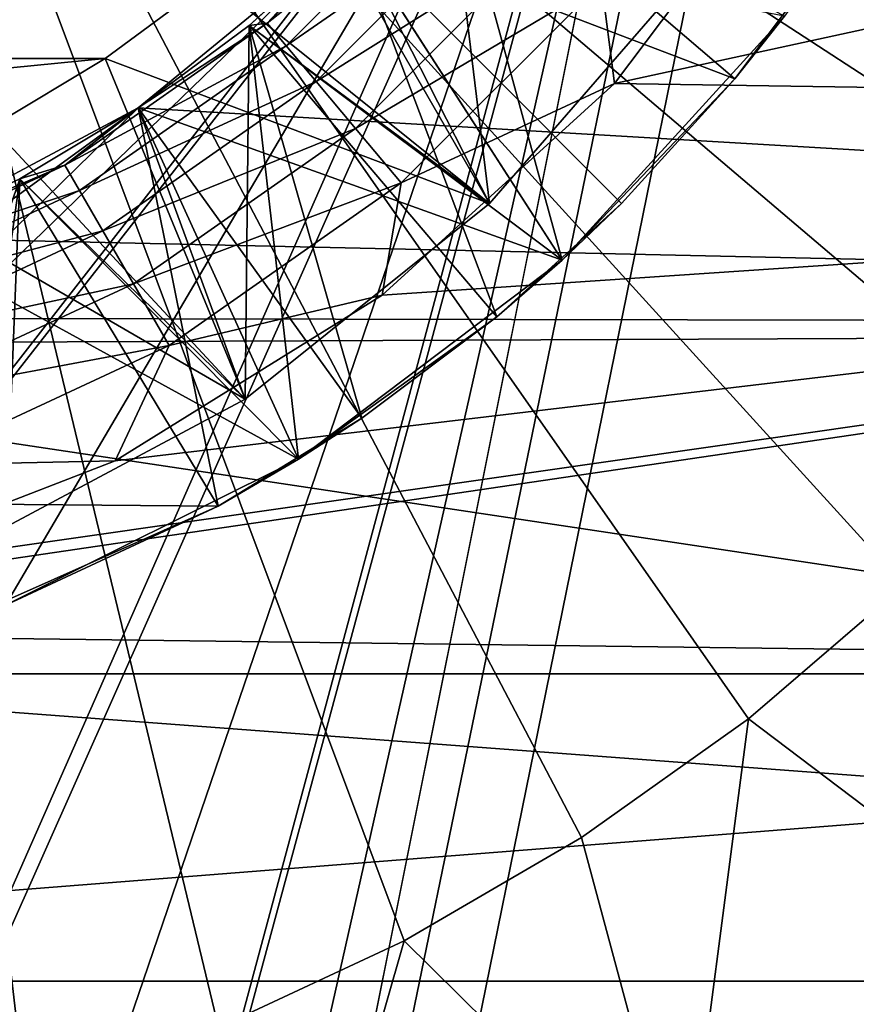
# Model space of a CAD drawing. Header units: inches. Extents: x -9.1 to 9.1, y 0 to 18.8.
# Tile 452 of 565: x 8.6602 to 8.7046, y 9.6163 to 9.6686. Entities that reach past the tile are written whole.
import ezdxf

# ---------------------------------------------------------------- set-up
doc = ezdxf.new("R2010")
doc.units = ezdxf.units.IN
doc.header["$LTSCALE"] = 65.185185
doc.header["$MEASUREMENT"] = 0
for name, color, linetype in [('209', 7, 'CONTINUOUS'), ('26', 7, 'CONTINUOUS'), ('373', 7, 'CONTINUOUS'), ('374', 7, 'CONTINUOUS'), ('375', 7, 'CONTINUOUS'), ('376', 7, 'CONTINUOUS'), ('377', 7, 'CONTINUOUS'), ('380', 7, 'CONTINUOUS'), ('383', 7, 'CONTINUOUS'), ('384', 7, 'CONTINUOUS'), ('385', 7, 'CONTINUOUS'), ('388', 7, 'CONTINUOUS'), ('391', 7, 'CONTINUOUS'), ('392', 7, 'CONTINUOUS'), ('394', 7, 'CONTINUOUS'), ('396', 7, 'CONTINUOUS'), ('399', 7, 'CONTINUOUS'), ('403', 7, 'CONTINUOUS'), ('414', 7, 'CONTINUOUS'), ('438', 7, 'CONTINUOUS'), ('968', 7, 'CONTINUOUS'), ('969', 7, 'CONTINUOUS'), ('970', 7, 'CONTINUOUS'), ('971', 7, 'CONTINUOUS'), ('972', 7, 'CONTINUOUS'), ('973', 7, 'CONTINUOUS'), ('974', 7, 'CONTINUOUS'), ('975', 7, 'CONTINUOUS')]:
    doc.layers.add(name, color=color, linetype=linetype)

msp = doc.modelspace()

# ---------------------------------------------------------------- linework, layer by layer
at = {"layer": '209', "color": 252, "linetype": 'Continuous', "true_color": 0x969696}
for points in [[(8.872208, 9.68874, 6.407), (8.863893, 9.652312, 6.407), (8.687113, 9.684497, 6.407), (8.872208, 9.68874, 6.407)], [(8.687113, 9.684497, 6.407), (8.863893, 9.652312, 6.407), (8.677823, 9.673177, 6.407), (8.687113, 9.684497, 6.407)], [(8.677823, 9.673177, 6.407), (8.863893, 9.652312, 6.407), (8.666503, 9.663887, 6.407), (8.677823, 9.673177, 6.407)], [(8.666503, 9.663887, 6.407), (8.863893, 9.652312, 6.407), (8.653587, 9.656984, 6.407), (8.666503, 9.663887, 6.407)], [(8.653587, 9.656984, 6.407), (8.863893, 9.652312, 6.407), (8.639574, 9.652733, 6.407), (8.653587, 9.656984, 6.407)], [(8.863893, 9.652312, 6.407), (8.625, 9.651297, 6.407), (8.639574, 9.652733, 6.407), (8.863893, 9.652312, 6.407)], [(8.399757, 9.617532, 6.407), (8.386107, 9.652312, 6.407), (8.850243, 9.617532, 6.407), (8.399757, 9.617532, 6.407)], [(8.850243, 9.617532, 6.407), (8.386107, 9.652312, 6.407), (8.625, 9.651297, 6.407), (8.850243, 9.617532, 6.407)], [(8.863893, 9.652312, 6.407), (8.850243, 9.617532, 6.407), (8.625, 9.651297, 6.407), (8.863893, 9.652312, 6.407)], [(8.418439, 9.585172, 6.407), (8.399757, 9.617532, 6.407), (8.831561, 9.585172, 6.407), (8.418439, 9.585172, 6.407)], [(8.831561, 9.585172, 6.407), (8.399757, 9.617532, 6.407), (8.850243, 9.617532, 6.407), (8.831561, 9.585172, 6.407)]]:
    msp.add_3dface(points, dxfattribs=at)
at = {"layer": '26', "color": 253, "linetype": 'Continuous', "true_color": 0xaab4c3}
for points in [[(8.610372, 9.250196, 6.625), (8.932, 10.832638, 6.625), (8.613068, 9.286, 6.625), (8.610372, 9.250196, 6.625)], [(8.932, 10.832638, 6.625), (8.610372, 9.250196, 6.625), (8.625, 8.920703, 6.625), (8.932, 10.832638, 6.625)], [(8.613068, 9.286, 6.625), (8.932, 10.832638, 6.625), (8.698267, 9.711426, 6.625), (8.613068, 9.286, 6.625)], [(8.639574, 8.919267, 6.625), (8.932, 10.832638, 6.625), (8.625, 8.920703, 6.625), (8.639574, 8.919267, 6.625)], [(8.653587, 8.915016, 6.625), (8.932, 10.832638, 6.625), (8.639574, 8.919267, 6.625), (8.653587, 8.915016, 6.625)], [(8.666503, 8.908113, 6.625), (8.932, 10.832638, 6.625), (8.653587, 8.915016, 6.625), (8.666503, 8.908113, 6.625)], [(8.67192, 8.305855, 6.625), (8.932, 10.832638, 6.625), (8.653742, 8.369438, 6.625), (8.67192, 8.305855, 6.625)], [(8.653742, 8.369438, 6.625), (8.932, 10.832638, 6.625), (8.698267, 8.831426, 6.625), (8.653742, 8.369438, 6.625)], [(8.677823, 8.898823, 6.625), (8.932, 10.832638, 6.625), (8.666503, 8.908113, 6.625), (8.677823, 8.898823, 6.625)], [(8.776951, 7.837035, 6.625), (8.932, 10.832638, 6.625), (8.67192, 8.305855, 6.625), (8.776951, 7.837035, 6.625)], [(8.687113, 8.887503, 6.625), (8.932, 10.832638, 6.625), (8.677823, 8.898823, 6.625), (8.687113, 8.887503, 6.625)], [(8.694016, 8.874587, 6.625), (8.932, 10.832638, 6.625), (8.687113, 8.887503, 6.625), (8.694016, 8.874587, 6.625)], [(8.698267, 8.860574, 6.625), (8.932, 10.832638, 6.625), (8.694016, 8.874587, 6.625), (8.698267, 8.860574, 6.625)], [(8.698267, 8.831426, 6.625), (8.932, 10.832638, 6.625), (8.699703, 8.846, 6.625), (8.698267, 8.831426, 6.625)], [(8.699703, 8.846, 6.625), (8.932, 10.832638, 6.625), (8.698267, 8.860574, 6.625), (8.699703, 8.846, 6.625)], [(8.602342, 9.356802, 6.625), (8.610372, 9.321804, 6.625), (8.698267, 9.711426, 6.625), (8.602342, 9.356802, 6.625)], [(8.694016, 9.697413, 6.625), (8.602342, 9.356802, 6.625), (8.698267, 9.711426, 6.625), (8.694016, 9.697413, 6.625)], [(8.610372, 9.321804, 6.625), (8.613068, 9.286, 6.625), (8.698267, 9.711426, 6.625), (8.610372, 9.321804, 6.625)], [(8.571128, 9.421249, 6.625), (8.589162, 9.390201, 6.625), (8.694016, 9.697413, 6.625), (8.571128, 9.421249, 6.625)], [(8.687113, 9.684497, 6.625), (8.571128, 9.421249, 6.625), (8.694016, 9.697413, 6.625), (8.687113, 9.684497, 6.625)], [(8.589162, 9.390201, 6.625), (8.602342, 9.356802, 6.625), (8.694016, 9.697413, 6.625), (8.589162, 9.390201, 6.625)], [(8.522226, 9.473561, 6.625), (8.548647, 9.449246, 6.625), (8.687113, 9.684497, 6.625), (8.522226, 9.473561, 6.625)], [(8.677823, 9.673177, 6.625), (8.522226, 9.473561, 6.625), (8.687113, 9.684497, 6.625), (8.677823, 9.673177, 6.625)], [(8.548647, 9.449246, 6.625), (8.571128, 9.421249, 6.625), (8.687113, 9.684497, 6.625), (8.548647, 9.449246, 6.625)], [(8.492461, 9.493643, 6.625), (8.522226, 9.473561, 6.625), (8.677823, 9.673177, 6.625), (8.492461, 9.493643, 6.625)], [(8.666503, 9.663887, 6.625), (8.492461, 9.493643, 6.625), (8.677823, 9.673177, 6.625), (8.666503, 9.663887, 6.625)], [(8.461186, 9.514526, 6.625), (8.492461, 9.493643, 6.625), (8.666503, 9.663887, 6.625), (8.461186, 9.514526, 6.625)], [(8.653587, 9.656984, 6.625), (8.461186, 9.514526, 6.625), (8.666503, 9.663887, 6.625), (8.653587, 9.656984, 6.625)]]:
    msp.add_3dface(points, dxfattribs=at)
at = {"layer": '373', "color": 252, "linetype": 'Continuous', "true_color": 0x969696}
for points in [[(8.672393, 9.668256, 7.037294), (8.677825, 9.67318, 7.037796), (8.672395, 9.668258, 7.041204), (8.672393, 9.668256, 7.037294)], [(8.672395, 9.668258, 7.041204), (8.677825, 9.67318, 7.037796), (8.677828, 9.673183, 7.041703), (8.672395, 9.668258, 7.041204)], [(8.666504, 9.663888, 7.036787), (8.672393, 9.668256, 7.037294), (8.666508, 9.663891, 7.040696), (8.666504, 9.663888, 7.036787)], [(8.666508, 9.663891, 7.040696), (8.672393, 9.668256, 7.037294), (8.672395, 9.668258, 7.041204), (8.666508, 9.663891, 7.040696)], [(8.660215, 9.660119, 7.036277), (8.666504, 9.663888, 7.036787), (8.660218, 9.66012, 7.040185), (8.660215, 9.660119, 7.036277)], [(8.660218, 9.66012, 7.040185), (8.666504, 9.663888, 7.036787), (8.666508, 9.663891, 7.040696), (8.660218, 9.66012, 7.040185)], [(8.653587, 9.656984, 7.035767), (8.660215, 9.660119, 7.036277), (8.65359, 9.656985, 7.039677), (8.653587, 9.656984, 7.035767)], [(8.65359, 9.656985, 7.039677), (8.660215, 9.660119, 7.036277), (8.660218, 9.66012, 7.040185), (8.65359, 9.656985, 7.039677)]]:
    msp.add_3dface(points, dxfattribs=at)
at = {"layer": '374', "color": 252, "linetype": 'Continuous', "true_color": 0x969696}
for points in [[(8.689004, 9.655797, 7.025842), (8.689005, 9.655797, 7.021938), (8.700814, 9.668752, 7.026759), (8.689004, 9.655797, 7.025842)], [(8.689005, 9.655797, 7.021938), (8.700814, 9.668753, 7.022853), (8.700814, 9.668752, 7.026759), (8.689005, 9.655797, 7.021938)], [(8.675014, 9.645231, 7.024889), (8.675015, 9.645232, 7.020984), (8.689004, 9.655797, 7.025842), (8.675014, 9.645231, 7.024889)], [(8.675015, 9.645232, 7.020984), (8.689005, 9.655797, 7.021938), (8.689004, 9.655797, 7.025842), (8.675015, 9.645232, 7.020984)], [(8.659319, 9.637416, 7.020027), (8.675015, 9.645232, 7.020984), (8.65932, 9.637416, 7.023929), (8.659319, 9.637416, 7.020027)], [(8.65932, 9.637416, 7.023929), (8.675015, 9.645232, 7.020984), (8.675014, 9.645231, 7.024889), (8.65932, 9.637416, 7.023929)]]:
    msp.add_3dface(points, dxfattribs=at)
at = {"layer": '375', "color": 252, "linetype": 'Continuous', "true_color": 0x969696}
for points in [[(8.691785, 9.665182, 6.319), (8.70183, 9.6785, 6.319), (8.691097, 9.670538, 6.319532), (8.691785, 9.665182, 6.319)], [(8.68263, 9.677643, 6.330597), (8.677823, 9.673177, 6.334625), (8.673357, 9.66837, 6.330597), (8.68263, 9.677643, 6.330597)], [(8.68263, 9.677643, 6.330597), (8.673357, 9.66837, 6.330597), (8.683824, 9.67664, 6.326823), (8.68263, 9.677643, 6.330597)], [(8.683824, 9.67664, 6.326823), (8.673357, 9.66837, 6.330597), (8.67436, 9.667176, 6.326823), (8.683824, 9.67664, 6.326823)], [(8.683824, 9.67664, 6.326823), (8.67436, 9.667176, 6.326823), (8.685727, 9.675044, 6.323582), (8.683824, 9.67664, 6.326823)], [(8.685727, 9.675044, 6.323582), (8.67436, 9.667176, 6.326823), (8.675956, 9.665273, 6.323582), (8.685727, 9.675044, 6.323582)], [(8.685727, 9.675044, 6.323582), (8.675956, 9.665273, 6.323582), (8.688207, 9.672963, 6.321095), (8.685727, 9.675044, 6.323582)], [(8.677823, 9.673177, 6.334625), (8.672391, 9.668254, 6.334625), (8.673357, 9.66837, 6.330597), (8.677823, 9.673177, 6.334625)], [(8.688207, 9.672963, 6.321095), (8.675956, 9.665273, 6.323582), (8.678037, 9.662793, 6.321095), (8.688207, 9.672963, 6.321095)], [(8.691097, 9.670538, 6.319532), (8.688207, 9.672963, 6.321095), (8.678037, 9.662793, 6.321095), (8.691097, 9.670538, 6.319532)], [(8.680462, 9.659903, 6.319532), (8.691097, 9.670538, 6.319532), (8.678037, 9.662793, 6.321095), (8.680462, 9.659903, 6.319532)], [(8.680462, 9.659903, 6.319532), (8.691785, 9.665182, 6.319), (8.691097, 9.670538, 6.319532), (8.680462, 9.659903, 6.319532)], [(8.673357, 9.66837, 6.330597), (8.666503, 9.663887, 6.334625), (8.662615, 9.660848, 6.330597), (8.673357, 9.66837, 6.330597)], [(8.673357, 9.66837, 6.330597), (8.662615, 9.660848, 6.330597), (8.67436, 9.667176, 6.326823), (8.673357, 9.66837, 6.330597)], [(8.672391, 9.668254, 6.334625), (8.666503, 9.663887, 6.334625), (8.673357, 9.66837, 6.330597), (8.672391, 9.668254, 6.334625)], [(8.67436, 9.667176, 6.326823), (8.662615, 9.660848, 6.330597), (8.663395, 9.659498, 6.326823), (8.67436, 9.667176, 6.326823)], [(8.67436, 9.667176, 6.326823), (8.663395, 9.659498, 6.326823), (8.675956, 9.665273, 6.323582), (8.67436, 9.667176, 6.326823)], [(8.675956, 9.665273, 6.323582), (8.663395, 9.659498, 6.326823), (8.664637, 9.657347, 6.323582), (8.675956, 9.665273, 6.323582)], [(8.675956, 9.665273, 6.323582), (8.664637, 9.657347, 6.323582), (8.678037, 9.662793, 6.321095), (8.675956, 9.665273, 6.323582)], [(8.679465, 9.65394, 6.319), (8.691785, 9.665182, 6.319), (8.680462, 9.659903, 6.319532), (8.679465, 9.65394, 6.319)], [(8.666503, 9.663887, 6.334625), (8.660215, 9.660118, 6.334625), (8.662615, 9.660848, 6.330597), (8.666503, 9.663887, 6.334625)], [(8.678037, 9.662793, 6.321095), (8.664637, 9.657347, 6.323582), (8.666256, 9.654543, 6.321095), (8.678037, 9.662793, 6.321095)], [(8.680462, 9.659903, 6.319532), (8.678037, 9.662793, 6.321095), (8.666256, 9.654543, 6.321095), (8.680462, 9.659903, 6.319532)], [(8.662615, 9.660848, 6.330597), (8.653587, 9.656984, 6.334625), (8.65073, 9.655306, 6.330597), (8.662615, 9.660848, 6.330597)], [(8.662615, 9.660848, 6.330597), (8.65073, 9.655306, 6.330597), (8.663395, 9.659498, 6.326823), (8.662615, 9.660848, 6.330597)], [(8.660215, 9.660118, 6.334625), (8.653587, 9.656984, 6.334625), (8.662615, 9.660848, 6.330597), (8.660215, 9.660118, 6.334625)], [(8.668142, 9.651276, 6.319532), (8.680462, 9.659903, 6.319532), (8.666256, 9.654543, 6.321095), (8.668142, 9.651276, 6.319532)], [(8.668142, 9.651276, 6.319532), (8.679465, 9.65394, 6.319), (8.680462, 9.659903, 6.319532), (8.668142, 9.651276, 6.319532)], [(8.663395, 9.659498, 6.326823), (8.65073, 9.655306, 6.330597), (8.651264, 9.653841, 6.326823), (8.663395, 9.659498, 6.326823)], [(8.663395, 9.659498, 6.326823), (8.651264, 9.653841, 6.326823), (8.664637, 9.657347, 6.323582), (8.663395, 9.659498, 6.326823)], [(8.664637, 9.657347, 6.323582), (8.651264, 9.653841, 6.326823), (8.652113, 9.651508, 6.323582), (8.664637, 9.657347, 6.323582)], [(8.664637, 9.657347, 6.323582), (8.652113, 9.651508, 6.323582), (8.666256, 9.654543, 6.321095), (8.664637, 9.657347, 6.323582)], [(8.666256, 9.654543, 6.321095), (8.652113, 9.651508, 6.323582), (8.653221, 9.648465, 6.321095), (8.666256, 9.654543, 6.321095)], [(8.668142, 9.651276, 6.319532), (8.666256, 9.654543, 6.321095), (8.653221, 9.648465, 6.321095), (8.668142, 9.651276, 6.319532)], [(8.665286, 9.645154, 6.319), (8.679465, 9.65394, 6.319), (8.668142, 9.651276, 6.319532), (8.665286, 9.645154, 6.319)], [(8.654511, 9.64492, 6.319532), (8.668142, 9.651276, 6.319532), (8.653221, 9.648465, 6.321095), (8.654511, 9.64492, 6.319532)], [(8.654511, 9.64492, 6.319532), (8.665286, 9.645154, 6.319), (8.668142, 9.651276, 6.319532), (8.654511, 9.64492, 6.319532)], [(8.649735, 9.639125, 6.319), (8.665286, 9.645154, 6.319), (8.654511, 9.64492, 6.319532), (8.649735, 9.639125, 6.319)]]:
    msp.add_3dface(points, dxfattribs=at)
at = {"layer": '376', "color": 252, "linetype": 'Continuous', "true_color": 0x969696}
for points in [[(8.689004, 9.655797, 6.932092), (8.689005, 9.655797, 6.928188), (8.700814, 9.668752, 6.933009), (8.689004, 9.655797, 6.932092)], [(8.689005, 9.655797, 6.928188), (8.700814, 9.668753, 6.929103), (8.700814, 9.668752, 6.933009), (8.689005, 9.655797, 6.928188)], [(8.675014, 9.645231, 6.931139), (8.675015, 9.645232, 6.927234), (8.689004, 9.655797, 6.932092), (8.675014, 9.645231, 6.931139)], [(8.675015, 9.645232, 6.927234), (8.689005, 9.655797, 6.928188), (8.689004, 9.655797, 6.932092), (8.675015, 9.645232, 6.927234)], [(8.659319, 9.637416, 6.926277), (8.675015, 9.645232, 6.927234), (8.65932, 9.637416, 6.930179), (8.659319, 9.637416, 6.926277)], [(8.65932, 9.637416, 6.930179), (8.675015, 9.645232, 6.927234), (8.675014, 9.645231, 6.931139), (8.65932, 9.637416, 6.930179)]]:
    msp.add_3dface(points, dxfattribs=at)
at = {"layer": '377', "color": 252, "linetype": 'Continuous', "true_color": 0x969696}
for points in [[(8.689004, 9.655797, 6.994592), (8.689005, 9.655797, 6.990688), (8.700814, 9.668752, 6.995509), (8.689004, 9.655797, 6.994592)], [(8.689005, 9.655797, 6.990688), (8.700814, 9.668753, 6.991603), (8.700814, 9.668752, 6.995509), (8.689005, 9.655797, 6.990688)], [(8.675014, 9.645231, 6.993639), (8.675015, 9.645232, 6.989734), (8.689004, 9.655797, 6.994592), (8.675014, 9.645231, 6.993639)], [(8.675015, 9.645232, 6.989734), (8.689005, 9.655797, 6.990688), (8.689004, 9.655797, 6.994592), (8.675015, 9.645232, 6.989734)], [(8.659319, 9.637416, 6.988777), (8.675015, 9.645232, 6.989734), (8.65932, 9.637416, 6.992679), (8.659319, 9.637416, 6.988777)], [(8.65932, 9.637416, 6.992679), (8.675015, 9.645232, 6.989734), (8.675014, 9.645231, 6.993639), (8.65932, 9.637416, 6.992679)]]:
    msp.add_3dface(points, dxfattribs=at)
at = {"layer": '380', "color": 252, "linetype": 'Continuous', "true_color": 0x969696}
for points in [[(8.689004, 9.655797, 6.963342), (8.689005, 9.655797, 6.959438), (8.700814, 9.668752, 6.964259), (8.689004, 9.655797, 6.963342)], [(8.689005, 9.655797, 6.959438), (8.700814, 9.668753, 6.960353), (8.700814, 9.668752, 6.964259), (8.689005, 9.655797, 6.959438)], [(8.675014, 9.645231, 6.962389), (8.675015, 9.645232, 6.958484), (8.689004, 9.655797, 6.963342), (8.675014, 9.645231, 6.962389)], [(8.675015, 9.645232, 6.958484), (8.689005, 9.655797, 6.959438), (8.689004, 9.655797, 6.963342), (8.675015, 9.645232, 6.958484)], [(8.659319, 9.637416, 6.957527), (8.675015, 9.645232, 6.958484), (8.65932, 9.637416, 6.961429), (8.659319, 9.637416, 6.957527)], [(8.65932, 9.637416, 6.961429), (8.675015, 9.645232, 6.958484), (8.675014, 9.645231, 6.962389), (8.65932, 9.637416, 6.961429)]]:
    msp.add_3dface(points, dxfattribs=at)
at = {"layer": '383', "color": 252, "linetype": 'Continuous', "true_color": 0x969696}
for points in [[(8.689004, 9.655797, 6.900842), (8.689005, 9.655797, 6.896938), (8.700814, 9.668752, 6.901759), (8.689004, 9.655797, 6.900842)], [(8.689005, 9.655797, 6.896938), (8.700814, 9.668753, 6.897853), (8.700814, 9.668752, 6.901759), (8.689005, 9.655797, 6.896938)], [(8.675014, 9.645231, 6.899889), (8.675015, 9.645232, 6.895984), (8.689004, 9.655797, 6.900842), (8.675014, 9.645231, 6.899889)], [(8.675015, 9.645232, 6.895984), (8.689005, 9.655797, 6.896938), (8.689004, 9.655797, 6.900842), (8.675015, 9.645232, 6.895984)], [(8.659319, 9.637416, 6.895027), (8.675015, 9.645232, 6.895984), (8.65932, 9.637416, 6.898929), (8.659319, 9.637416, 6.895027)], [(8.65932, 9.637416, 6.898929), (8.675015, 9.645232, 6.895984), (8.675014, 9.645231, 6.899889), (8.65932, 9.637416, 6.898929)]]:
    msp.add_3dface(points, dxfattribs=at)
at = {"layer": '384', "color": 252, "linetype": 'Continuous', "true_color": 0x969696}
for points in [[(8.670398, 9.670681, 7.069), (8.685157, 9.658797, 7.050368), (8.675602, 9.675398, 7.069), (8.670398, 9.670681, 7.069)], [(8.685157, 9.658797, 7.050368), (8.696011, 9.671337, 7.050949), (8.675602, 9.675398, 7.069), (8.685157, 9.658797, 7.050368)], [(8.664758, 9.666498, 7.069), (8.685157, 9.658797, 7.050368), (8.670398, 9.670681, 7.069), (8.664758, 9.666498, 7.069)], [(8.658735, 9.662888, 7.069), (8.672186, 9.648427, 7.049766), (8.664758, 9.666498, 7.069), (8.658735, 9.662888, 7.069)], [(8.672186, 9.648427, 7.049766), (8.685157, 9.658797, 7.050368), (8.664758, 9.666498, 7.069), (8.672186, 9.648427, 7.049766)], [(8.652386, 9.659885, 7.069), (8.672186, 9.648427, 7.049766), (8.658735, 9.662888, 7.069), (8.652386, 9.659885, 7.069)], [(8.657504, 9.640578, 7.049165), (8.672186, 9.648427, 7.049766), (8.652386, 9.659885, 7.069), (8.657504, 9.640578, 7.049165)]]:
    msp.add_3dface(points, dxfattribs=at)
at = {"layer": '385', "color": 252, "linetype": 'Continuous', "true_color": 0x969696}
msp.add_3dface([(8.670744, 9.642739, 6.833212), (8.656227, 9.636279, 6.833212), (8.654267, 9.642885, 6.828393), (8.670744, 9.642739, 6.833212)], dxfattribs=at)
at = {"layer": '388', "color": 252, "linetype": 'Continuous', "true_color": 0x969696}
for points in [[(8.698186, 9.665429, 6.835138), (8.703562, 9.672586, 6.835587), (8.700814, 9.668752, 6.839259), (8.698186, 9.665429, 6.835138)], [(8.689004, 9.655797, 6.838342), (8.698186, 9.665429, 6.835138), (8.700814, 9.668752, 6.839259), (8.689004, 9.655797, 6.838342)], [(8.692159, 9.658809, 6.83467), (8.698186, 9.665429, 6.835138), (8.689004, 9.655797, 6.838342), (8.692159, 9.658809, 6.83467)], [(8.685538, 9.652787, 6.834192), (8.692159, 9.658809, 6.83467), (8.689004, 9.655797, 6.838342), (8.685538, 9.652787, 6.834192)], [(8.675014, 9.645231, 6.837389), (8.685538, 9.652787, 6.834192), (8.689004, 9.655797, 6.838342), (8.675014, 9.645231, 6.837389)], [(8.678378, 9.647414, 6.833704), (8.685538, 9.652787, 6.834192), (8.675014, 9.645231, 6.837389), (8.678378, 9.647414, 6.833704)], [(8.670744, 9.642739, 6.833212), (8.678378, 9.647414, 6.833704), (8.675014, 9.645231, 6.837389), (8.670744, 9.642739, 6.833212)], [(8.65932, 9.637416, 6.836429), (8.670744, 9.642739, 6.833212), (8.675014, 9.645231, 6.837389), (8.65932, 9.637416, 6.836429)], [(8.656227, 9.636279, 6.833212), (8.670744, 9.642739, 6.833212), (8.65932, 9.637416, 6.836429), (8.656227, 9.636279, 6.833212)]]:
    msp.add_3dface(points, dxfattribs=at)
at = {"layer": '391', "color": 252, "linetype": 'Continuous', "true_color": 0x969696}
for points in [[(8.689004, 9.655797, 6.869592), (8.689005, 9.655797, 6.865688), (8.700814, 9.668752, 6.870509), (8.689004, 9.655797, 6.869592)], [(8.689005, 9.655797, 6.865688), (8.700814, 9.668753, 6.866603), (8.700814, 9.668752, 6.870509), (8.689005, 9.655797, 6.865688)], [(8.675014, 9.645231, 6.868639), (8.675015, 9.645232, 6.864734), (8.689004, 9.655797, 6.869592), (8.675014, 9.645231, 6.868639)], [(8.675015, 9.645232, 6.864734), (8.689005, 9.655797, 6.865688), (8.689004, 9.655797, 6.869592), (8.675015, 9.645232, 6.864734)], [(8.659319, 9.637416, 6.863777), (8.675015, 9.645232, 6.864734), (8.65932, 9.637416, 6.867679), (8.659319, 9.637416, 6.863777)], [(8.65932, 9.637416, 6.867679), (8.675015, 9.645232, 6.864734), (8.675014, 9.645231, 6.868639), (8.65932, 9.637416, 6.867679)]]:
    msp.add_3dface(points, dxfattribs=at)
at = {"layer": '392', "color": 252, "linetype": 'Continuous', "true_color": 0x969696}
for points in [[(8.677825, 9.67318, 7.037796), (8.672393, 9.668256, 7.037294), (8.689004, 9.655797, 7.025842), (8.677825, 9.67318, 7.037796)], [(8.672393, 9.668256, 6.943544), (8.689004, 9.655797, 6.932092), (8.677825, 9.67318, 6.944046), (8.672393, 9.668256, 6.943544)], [(8.672393, 9.668256, 7.006044), (8.689004, 9.655797, 6.994592), (8.677825, 9.67318, 7.006546), (8.672393, 9.668256, 7.006044)], [(8.672393, 9.668256, 6.974794), (8.689004, 9.655797, 6.963342), (8.677825, 9.67318, 6.975296), (8.672393, 9.668256, 6.974794)], [(8.672393, 9.668256, 6.912294), (8.689004, 9.655797, 6.900842), (8.677825, 9.67318, 6.912796), (8.672393, 9.668256, 6.912294)], [(8.672393, 9.668256, 6.849794), (8.689004, 9.655797, 6.838342), (8.677825, 9.67318, 6.850296), (8.672393, 9.668256, 6.849794)], [(8.672393, 9.668256, 6.881044), (8.689004, 9.655797, 6.869592), (8.677825, 9.67318, 6.881546), (8.672393, 9.668256, 6.881044)], [(8.677825, 9.67318, 7.037796), (8.689004, 9.655797, 7.025842), (8.700814, 9.668752, 7.026759), (8.677825, 9.67318, 7.037796)], [(8.689004, 9.655797, 6.932092), (8.700814, 9.668752, 6.933009), (8.677825, 9.67318, 6.944046), (8.689004, 9.655797, 6.932092)], [(8.689004, 9.655797, 6.994592), (8.700814, 9.668752, 6.995509), (8.677825, 9.67318, 7.006546), (8.689004, 9.655797, 6.994592)], [(8.689004, 9.655797, 6.963342), (8.700814, 9.668752, 6.964259), (8.677825, 9.67318, 6.975296), (8.689004, 9.655797, 6.963342)], [(8.689004, 9.655797, 6.900842), (8.700814, 9.668752, 6.901759), (8.677825, 9.67318, 6.912796), (8.689004, 9.655797, 6.900842)], [(8.689004, 9.655797, 6.838342), (8.700814, 9.668752, 6.839259), (8.677825, 9.67318, 6.850296), (8.689004, 9.655797, 6.838342)], [(8.689004, 9.655797, 6.869592), (8.700814, 9.668752, 6.870509), (8.677825, 9.67318, 6.881546), (8.689004, 9.655797, 6.869592)], [(8.672393, 9.668256, 7.037294), (8.666504, 9.663888, 7.036787), (8.689004, 9.655797, 7.025842), (8.672393, 9.668256, 7.037294)], [(8.666504, 9.663888, 6.943037), (8.689004, 9.655797, 6.932092), (8.672393, 9.668256, 6.943544), (8.666504, 9.663888, 6.943037)], [(8.666504, 9.663888, 7.005537), (8.689004, 9.655797, 6.994592), (8.672393, 9.668256, 7.006044), (8.666504, 9.663888, 7.005537)], [(8.666504, 9.663888, 6.974287), (8.689004, 9.655797, 6.963342), (8.672393, 9.668256, 6.974794), (8.666504, 9.663888, 6.974287)], [(8.666504, 9.663888, 6.911787), (8.689004, 9.655797, 6.900842), (8.672393, 9.668256, 6.912294), (8.666504, 9.663888, 6.911787)], [(8.666504, 9.663888, 6.849287), (8.689004, 9.655797, 6.838342), (8.672393, 9.668256, 6.849794), (8.666504, 9.663888, 6.849287)], [(8.666504, 9.663888, 6.880537), (8.689004, 9.655797, 6.869592), (8.672393, 9.668256, 6.881044), (8.666504, 9.663888, 6.880537)], [(8.666504, 9.663888, 7.036787), (8.660215, 9.660119, 7.036277), (8.675014, 9.645231, 7.024889), (8.666504, 9.663888, 7.036787)], [(8.660215, 9.660119, 6.942527), (8.675014, 9.645231, 6.931139), (8.666504, 9.663888, 6.943037), (8.660215, 9.660119, 6.942527)], [(8.660215, 9.660119, 7.005027), (8.675014, 9.645231, 6.993639), (8.666504, 9.663888, 7.005537), (8.660215, 9.660119, 7.005027)], [(8.660215, 9.660119, 6.973777), (8.675014, 9.645231, 6.962389), (8.666504, 9.663888, 6.974287), (8.660215, 9.660119, 6.973777)], [(8.660215, 9.660119, 6.911277), (8.675014, 9.645231, 6.899889), (8.666504, 9.663888, 6.911787), (8.660215, 9.660119, 6.911277)], [(8.660215, 9.660119, 6.848777), (8.675014, 9.645231, 6.837389), (8.666504, 9.663888, 6.849287), (8.660215, 9.660119, 6.848777)], [(8.660215, 9.660119, 6.880027), (8.675014, 9.645231, 6.868639), (8.666504, 9.663888, 6.880537), (8.660215, 9.660119, 6.880027)], [(8.666504, 9.663888, 7.036787), (8.675014, 9.645231, 7.024889), (8.689004, 9.655797, 7.025842), (8.666504, 9.663888, 7.036787)], [(8.675014, 9.645231, 6.931139), (8.689004, 9.655797, 6.932092), (8.666504, 9.663888, 6.943037), (8.675014, 9.645231, 6.931139)], [(8.675014, 9.645231, 6.993639), (8.689004, 9.655797, 6.994592), (8.666504, 9.663888, 7.005537), (8.675014, 9.645231, 6.993639)], [(8.675014, 9.645231, 6.962389), (8.689004, 9.655797, 6.963342), (8.666504, 9.663888, 6.974287), (8.675014, 9.645231, 6.962389)], [(8.675014, 9.645231, 6.899889), (8.689004, 9.655797, 6.900842), (8.666504, 9.663888, 6.911787), (8.675014, 9.645231, 6.899889)], [(8.675014, 9.645231, 6.837389), (8.689004, 9.655797, 6.838342), (8.666504, 9.663888, 6.849287), (8.675014, 9.645231, 6.837389)], [(8.675014, 9.645231, 6.868639), (8.689004, 9.655797, 6.869592), (8.666504, 9.663888, 6.880537), (8.675014, 9.645231, 6.868639)], [(8.660215, 9.660119, 7.036277), (8.653587, 9.656984, 7.035767), (8.675014, 9.645231, 7.024889), (8.660215, 9.660119, 7.036277)], [(8.653587, 9.656984, 6.942017), (8.675014, 9.645231, 6.931139), (8.660215, 9.660119, 6.942527), (8.653587, 9.656984, 6.942017)], [(8.653587, 9.656984, 7.004517), (8.675014, 9.645231, 6.993639), (8.660215, 9.660119, 7.005027), (8.653587, 9.656984, 7.004517)], [(8.653587, 9.656984, 6.973267), (8.675014, 9.645231, 6.962389), (8.660215, 9.660119, 6.973777), (8.653587, 9.656984, 6.973267)], [(8.653587, 9.656984, 6.910767), (8.675014, 9.645231, 6.899889), (8.660215, 9.660119, 6.911277), (8.653587, 9.656984, 6.910767)], [(8.653587, 9.656984, 6.848267), (8.675014, 9.645231, 6.837389), (8.660215, 9.660119, 6.848777), (8.653587, 9.656984, 6.848267)], [(8.653587, 9.656984, 6.879517), (8.675014, 9.645231, 6.868639), (8.660215, 9.660119, 6.880027), (8.653587, 9.656984, 6.879517)], [(8.653587, 9.656984, 7.035767), (8.65932, 9.637416, 7.023929), (8.675014, 9.645231, 7.024889), (8.653587, 9.656984, 7.035767)], [(8.65932, 9.637416, 6.930179), (8.675014, 9.645231, 6.931139), (8.653587, 9.656984, 6.942017), (8.65932, 9.637416, 6.930179)], [(8.65932, 9.637416, 6.992679), (8.675014, 9.645231, 6.993639), (8.653587, 9.656984, 7.004517), (8.65932, 9.637416, 6.992679)], [(8.65932, 9.637416, 6.961429), (8.675014, 9.645231, 6.962389), (8.653587, 9.656984, 6.973267), (8.65932, 9.637416, 6.961429)], [(8.65932, 9.637416, 6.898929), (8.675014, 9.645231, 6.899889), (8.653587, 9.656984, 6.910767), (8.65932, 9.637416, 6.898929)], [(8.65932, 9.637416, 6.836429), (8.675014, 9.645231, 6.837389), (8.653587, 9.656984, 6.848267), (8.65932, 9.637416, 6.836429)], [(8.65932, 9.637416, 6.867679), (8.675014, 9.645231, 6.868639), (8.653587, 9.656984, 6.879517), (8.65932, 9.637416, 6.867679)]]:
    msp.add_3dface(points, dxfattribs=at)
at = {"layer": '394', "color": 252, "linetype": 'Continuous', "true_color": 0x969696}
for points in [[(8.677828, 9.673183, 7.041703), (8.682753, 9.678618, 7.04219), (8.685157, 9.658797, 7.050368), (8.677828, 9.673183, 7.041703)], [(8.682753, 9.678618, 7.01094), (8.689005, 9.655797, 7.021938), (8.677828, 9.673183, 7.010453), (8.682753, 9.678618, 7.01094)], [(8.682753, 9.678618, 6.91719), (8.689005, 9.655797, 6.928188), (8.677828, 9.673183, 6.916703), (8.682753, 9.678618, 6.91719)], [(8.682753, 9.678618, 6.97969), (8.689005, 9.655797, 6.990688), (8.677828, 9.673183, 6.979203), (8.682753, 9.678618, 6.97969)], [(8.682753, 9.678618, 6.94844), (8.689005, 9.655797, 6.959438), (8.677828, 9.673183, 6.947953), (8.682753, 9.678618, 6.94844)], [(8.682753, 9.678618, 6.88594), (8.689005, 9.655797, 6.896938), (8.677828, 9.673183, 6.885453), (8.682753, 9.678618, 6.88594)], [(8.682753, 9.678618, 6.82344), (8.698186, 9.665429, 6.835138), (8.677828, 9.673183, 6.822953), (8.682753, 9.678618, 6.82344)], [(8.682753, 9.678618, 6.85469), (8.689005, 9.655797, 6.865688), (8.677828, 9.673183, 6.854203), (8.682753, 9.678618, 6.85469)], [(8.682753, 9.678618, 7.04219), (8.696011, 9.671337, 7.050949), (8.685157, 9.658797, 7.050368), (8.682753, 9.678618, 7.04219)], [(8.700814, 9.668753, 7.022853), (8.689005, 9.655797, 7.021938), (8.682753, 9.678618, 7.01094), (8.700814, 9.668753, 7.022853)], [(8.700814, 9.668753, 6.929103), (8.689005, 9.655797, 6.928188), (8.682753, 9.678618, 6.91719), (8.700814, 9.668753, 6.929103)], [(8.700814, 9.668753, 6.991603), (8.689005, 9.655797, 6.990688), (8.682753, 9.678618, 6.97969), (8.700814, 9.668753, 6.991603)], [(8.700814, 9.668753, 6.960353), (8.689005, 9.655797, 6.959438), (8.682753, 9.678618, 6.94844), (8.700814, 9.668753, 6.960353)], [(8.700814, 9.668753, 6.897853), (8.689005, 9.655797, 6.896938), (8.682753, 9.678618, 6.88594), (8.700814, 9.668753, 6.897853)], [(8.703562, 9.672586, 6.835587), (8.698186, 9.665429, 6.835138), (8.682753, 9.678618, 6.82344), (8.703562, 9.672586, 6.835587)], [(8.700814, 9.668753, 6.866603), (8.689005, 9.655797, 6.865688), (8.682753, 9.678618, 6.85469), (8.700814, 9.668753, 6.866603)], [(8.672395, 9.668258, 7.041204), (8.677828, 9.673183, 7.041703), (8.685157, 9.658797, 7.050368), (8.672395, 9.668258, 7.041204)], [(8.677828, 9.673183, 7.010453), (8.689005, 9.655797, 7.021938), (8.672395, 9.668258, 7.009954), (8.677828, 9.673183, 7.010453)], [(8.677828, 9.673183, 6.916703), (8.689005, 9.655797, 6.928188), (8.672395, 9.668258, 6.916204), (8.677828, 9.673183, 6.916703)], [(8.677828, 9.673183, 6.979203), (8.689005, 9.655797, 6.990688), (8.672395, 9.668258, 6.978704), (8.677828, 9.673183, 6.979203)], [(8.677828, 9.673183, 6.947953), (8.689005, 9.655797, 6.959438), (8.672395, 9.668258, 6.947454), (8.677828, 9.673183, 6.947953)], [(8.677828, 9.673183, 6.885453), (8.689005, 9.655797, 6.896938), (8.672395, 9.668258, 6.884954), (8.677828, 9.673183, 6.885453)], [(8.677828, 9.673183, 6.822953), (8.685538, 9.652787, 6.834192), (8.672395, 9.668258, 6.822454), (8.677828, 9.673183, 6.822953)], [(8.677828, 9.673183, 6.854203), (8.689005, 9.655797, 6.865688), (8.672395, 9.668258, 6.853704), (8.677828, 9.673183, 6.854203)], [(8.698186, 9.665429, 6.835138), (8.692159, 9.658809, 6.83467), (8.677828, 9.673183, 6.822953), (8.698186, 9.665429, 6.835138)], [(8.692159, 9.658809, 6.83467), (8.685538, 9.652787, 6.834192), (8.677828, 9.673183, 6.822953), (8.692159, 9.658809, 6.83467)], [(8.666508, 9.663891, 7.040696), (8.672395, 9.668258, 7.041204), (8.672186, 9.648427, 7.049766), (8.666508, 9.663891, 7.040696)], [(8.672395, 9.668258, 7.009954), (8.675015, 9.645232, 7.020984), (8.666508, 9.663891, 7.009446), (8.672395, 9.668258, 7.009954)], [(8.672395, 9.668258, 6.916204), (8.675015, 9.645232, 6.927234), (8.666508, 9.663891, 6.915696), (8.672395, 9.668258, 6.916204)], [(8.672395, 9.668258, 6.978704), (8.675015, 9.645232, 6.989734), (8.666508, 9.663891, 6.978196), (8.672395, 9.668258, 6.978704)], [(8.672395, 9.668258, 6.947454), (8.675015, 9.645232, 6.958484), (8.666508, 9.663891, 6.946946), (8.672395, 9.668258, 6.947454)], [(8.672395, 9.668258, 6.884954), (8.675015, 9.645232, 6.895984), (8.666508, 9.663891, 6.884446), (8.672395, 9.668258, 6.884954)], [(8.672395, 9.668258, 6.822454), (8.678378, 9.647414, 6.833704), (8.666508, 9.663891, 6.821946), (8.672395, 9.668258, 6.822454)], [(8.672395, 9.668258, 6.853704), (8.675015, 9.645232, 6.864734), (8.666508, 9.663891, 6.853196), (8.672395, 9.668258, 6.853704)], [(8.672395, 9.668258, 7.041204), (8.685157, 9.658797, 7.050368), (8.672186, 9.648427, 7.049766), (8.672395, 9.668258, 7.041204)], [(8.689005, 9.655797, 7.021938), (8.675015, 9.645232, 7.020984), (8.672395, 9.668258, 7.009954), (8.689005, 9.655797, 7.021938)], [(8.689005, 9.655797, 6.928188), (8.675015, 9.645232, 6.927234), (8.672395, 9.668258, 6.916204), (8.689005, 9.655797, 6.928188)], [(8.689005, 9.655797, 6.990688), (8.675015, 9.645232, 6.989734), (8.672395, 9.668258, 6.978704), (8.689005, 9.655797, 6.990688)], [(8.689005, 9.655797, 6.959438), (8.675015, 9.645232, 6.958484), (8.672395, 9.668258, 6.947454), (8.689005, 9.655797, 6.959438)], [(8.689005, 9.655797, 6.896938), (8.675015, 9.645232, 6.895984), (8.672395, 9.668258, 6.884954), (8.689005, 9.655797, 6.896938)], [(8.685538, 9.652787, 6.834192), (8.678378, 9.647414, 6.833704), (8.672395, 9.668258, 6.822454), (8.685538, 9.652787, 6.834192)], [(8.689005, 9.655797, 6.865688), (8.675015, 9.645232, 6.864734), (8.672395, 9.668258, 6.853704), (8.689005, 9.655797, 6.865688)], [(8.660218, 9.66012, 7.040185), (8.666508, 9.663891, 7.040696), (8.672186, 9.648427, 7.049766), (8.660218, 9.66012, 7.040185)], [(8.666508, 9.663891, 7.009446), (8.675015, 9.645232, 7.020984), (8.660218, 9.66012, 7.008935), (8.666508, 9.663891, 7.009446)], [(8.666508, 9.663891, 6.915696), (8.675015, 9.645232, 6.927234), (8.660218, 9.66012, 6.915185), (8.666508, 9.663891, 6.915696)], [(8.666508, 9.663891, 6.978196), (8.675015, 9.645232, 6.989734), (8.660218, 9.66012, 6.977685), (8.666508, 9.663891, 6.978196)], [(8.666508, 9.663891, 6.946946), (8.675015, 9.645232, 6.958484), (8.660218, 9.66012, 6.946435), (8.666508, 9.663891, 6.946946)], [(8.666508, 9.663891, 6.884446), (8.675015, 9.645232, 6.895984), (8.660218, 9.66012, 6.883935), (8.666508, 9.663891, 6.884446)], [(8.666508, 9.663891, 6.821946), (8.670744, 9.642739, 6.833212), (8.660218, 9.66012, 6.821435), (8.666508, 9.663891, 6.821946)], [(8.666508, 9.663891, 6.853196), (8.675015, 9.645232, 6.864734), (8.660218, 9.66012, 6.852685), (8.666508, 9.663891, 6.853196)], [(8.678378, 9.647414, 6.833704), (8.670744, 9.642739, 6.833212), (8.666508, 9.663891, 6.821946), (8.678378, 9.647414, 6.833704)], [(8.65359, 9.656985, 7.039677), (8.660218, 9.66012, 7.040185), (8.657504, 9.640578, 7.049165), (8.65359, 9.656985, 7.039677)], [(8.660218, 9.66012, 7.008935), (8.659319, 9.637416, 7.020027), (8.65359, 9.656985, 7.008427), (8.660218, 9.66012, 7.008935)], [(8.660218, 9.66012, 6.915185), (8.659319, 9.637416, 6.926277), (8.65359, 9.656985, 6.914677), (8.660218, 9.66012, 6.915185)], [(8.660218, 9.66012, 6.977685), (8.659319, 9.637416, 6.988777), (8.65359, 9.656985, 6.977177), (8.660218, 9.66012, 6.977685)], [(8.660218, 9.66012, 6.946435), (8.659319, 9.637416, 6.957527), (8.65359, 9.656985, 6.945927), (8.660218, 9.66012, 6.946435)], [(8.660218, 9.66012, 6.883935), (8.659319, 9.637416, 6.895027), (8.65359, 9.656985, 6.883427), (8.660218, 9.66012, 6.883935)], [(8.660218, 9.66012, 6.821435), (8.654267, 9.642885, 6.828393), (8.65359, 9.656985, 6.820927), (8.660218, 9.66012, 6.821435)], [(8.660218, 9.66012, 6.852685), (8.659319, 9.637416, 6.863777), (8.65359, 9.656985, 6.852177), (8.660218, 9.66012, 6.852685)], [(8.670744, 9.642739, 6.833212), (8.654267, 9.642885, 6.828393), (8.660218, 9.66012, 6.821435), (8.670744, 9.642739, 6.833212)], [(8.660218, 9.66012, 7.040185), (8.672186, 9.648427, 7.049766), (8.657504, 9.640578, 7.049165), (8.660218, 9.66012, 7.040185)], [(8.675015, 9.645232, 7.020984), (8.659319, 9.637416, 7.020027), (8.660218, 9.66012, 7.008935), (8.675015, 9.645232, 7.020984)], [(8.675015, 9.645232, 6.927234), (8.659319, 9.637416, 6.926277), (8.660218, 9.66012, 6.915185), (8.675015, 9.645232, 6.927234)], [(8.675015, 9.645232, 6.989734), (8.659319, 9.637416, 6.988777), (8.660218, 9.66012, 6.977685), (8.675015, 9.645232, 6.989734)], [(8.675015, 9.645232, 6.958484), (8.659319, 9.637416, 6.957527), (8.660218, 9.66012, 6.946435), (8.675015, 9.645232, 6.958484)], [(8.675015, 9.645232, 6.895984), (8.659319, 9.637416, 6.895027), (8.660218, 9.66012, 6.883935), (8.675015, 9.645232, 6.895984)], [(8.675015, 9.645232, 6.864734), (8.659319, 9.637416, 6.863777), (8.660218, 9.66012, 6.852685), (8.675015, 9.645232, 6.864734)]]:
    msp.add_3dface(points, dxfattribs=at)
at = {"layer": '396', "color": 252, "linetype": 'Continuous', "true_color": 0x969696}
for points in [[(8.574397, 9.675398, 7.069), (8.585241, 9.666498, 7.069), (8.675602, 9.675398, 7.069), (8.574397, 9.675398, 7.069)], [(8.585241, 9.666498, 7.069), (8.670398, 9.670681, 7.069), (8.675602, 9.675398, 7.069), (8.585241, 9.666498, 7.069)], [(8.585241, 9.666498, 7.069), (8.664758, 9.666498, 7.069), (8.670398, 9.670681, 7.069), (8.585241, 9.666498, 7.069)], [(8.585241, 9.666498, 7.069), (8.597613, 9.659885, 7.069), (8.664758, 9.666498, 7.069), (8.585241, 9.666498, 7.069)], [(8.597613, 9.659885, 7.069), (8.658735, 9.662888, 7.069), (8.664758, 9.666498, 7.069), (8.597613, 9.659885, 7.069)]]:
    msp.add_3dface(points, dxfattribs=at)
at = {"layer": '399', "color": 252, "linetype": 'Continuous', "true_color": 0x969696}
for points in [[(8.70183, 9.6785, 6.319), (8.691785, 9.665182, 6.319), (8.825501, 9.694244, 6.319), (8.70183, 9.6785, 6.319)], [(8.825501, 9.694244, 6.319), (8.691785, 9.665182, 6.319), (8.818064, 9.663269, 6.319), (8.825501, 9.694244, 6.319)], [(8.691785, 9.665182, 6.319), (8.679465, 9.65394, 6.319), (8.818064, 9.663269, 6.319), (8.691785, 9.665182, 6.319)], [(8.649735, 9.639125, 6.319), (8.633339, 9.636058, 6.319), (8.818064, 9.663269, 6.319), (8.649735, 9.639125, 6.319)], [(8.818064, 9.663269, 6.319), (8.633339, 9.636058, 6.319), (8.805874, 9.63384, 6.319), (8.818064, 9.663269, 6.319)], [(8.665286, 9.645154, 6.319), (8.649735, 9.639125, 6.319), (8.818064, 9.663269, 6.319), (8.665286, 9.645154, 6.319)], [(8.679465, 9.65394, 6.319), (8.665286, 9.645154, 6.319), (8.818064, 9.663269, 6.319), (8.679465, 9.65394, 6.319)], [(8.805874, 9.63384, 6.319), (8.633339, 9.636058, 6.319), (8.444126, 9.63384, 6.319), (8.805874, 9.63384, 6.319)], [(8.460769, 9.60668, 6.319), (8.805874, 9.63384, 6.319), (8.444126, 9.63384, 6.319), (8.460769, 9.60668, 6.319)], [(8.789231, 9.60668, 6.319), (8.805874, 9.63384, 6.319), (8.460769, 9.60668, 6.319), (8.789231, 9.60668, 6.319)]]:
    msp.add_3dface(points, dxfattribs=at)
at = {"layer": '403', "color": 252, "linetype": 'Continuous', "true_color": 0x969696}
msp.add_3dface([(8.715325, 9.619036, 6.194), (8.73172, 9.611873, 6.194), (8.695454, 9.60502, 6.194), (8.715325, 9.619036, 6.194)], dxfattribs=at)
at = {"layer": '414', "color": 252, "linetype": 'Continuous', "true_color": 0x969696}
for points in [[(8.65, 9.608634, 6.214), (8.65, 9.701389, 6.214), (8.660531, 9.611381, 6.214), (8.65, 9.608634, 6.214)], [(8.660531, 9.611381, 6.214), (8.65, 9.701389, 6.214), (8.67077, 9.615071, 6.214), (8.660531, 9.611381, 6.214)], [(8.67077, 9.615071, 6.214), (8.65, 9.701389, 6.214), (8.680632, 9.619675, 6.214), (8.67077, 9.615071, 6.214)], [(8.680632, 9.619675, 6.214), (8.65, 9.701389, 6.214), (8.690037, 9.625153, 6.214), (8.680632, 9.619675, 6.214)], [(8.690037, 9.625153, 6.214), (8.65, 9.701389, 6.214), (8.698907, 9.631461, 6.214), (8.690037, 9.625153, 6.214)], [(8.698907, 9.631461, 6.214), (8.65, 9.701389, 6.214), (8.707169, 9.638545, 6.214), (8.698907, 9.631461, 6.214)], [(8.707169, 9.638545, 6.214), (8.65, 9.701389, 6.214), (8.714754, 9.64635, 6.214), (8.707169, 9.638545, 6.214)], [(8.714754, 9.64635, 6.214), (8.65, 9.701389, 6.214), (8.721602, 9.654809, 6.214), (8.714754, 9.64635, 6.214)], [(8.721602, 9.654809, 6.214), (8.65, 9.701389, 6.214), (8.727654, 9.663854, 6.214), (8.721602, 9.654809, 6.214)], [(8.727654, 9.663854, 6.214), (8.65, 9.701389, 6.214), (8.732863, 9.673411, 6.214), (8.727654, 9.663854, 6.214)]]:
    msp.add_3dface(points, dxfattribs=at)
at = {"layer": '438', "color": 252, "linetype": 'Continuous', "true_color": 0x969696}
for points in [[(8.715325, 9.619036, 6.194), (8.698907, 9.631461, 6.214), (8.707169, 9.638545, 6.214), (8.715325, 9.619036, 6.194)], [(8.695454, 9.60502, 6.194), (8.690037, 9.625153, 6.214), (8.698907, 9.631461, 6.214), (8.695454, 9.60502, 6.194)], [(8.715325, 9.619036, 6.194), (8.695454, 9.60502, 6.194), (8.698907, 9.631461, 6.214), (8.715325, 9.619036, 6.194)], [(8.695454, 9.60502, 6.194), (8.680632, 9.619675, 6.214), (8.690037, 9.625153, 6.214), (8.695454, 9.60502, 6.194)], [(8.673458, 9.594654, 6.194), (8.67077, 9.615071, 6.214), (8.680632, 9.619675, 6.214), (8.673458, 9.594654, 6.194)], [(8.695454, 9.60502, 6.194), (8.673458, 9.594654, 6.194), (8.680632, 9.619675, 6.214), (8.695454, 9.60502, 6.194)]]:
    msp.add_3dface(points, dxfattribs=at)
at = {"layer": '968', "color": 252, "linetype": 'Continuous', "true_color": 0x969696}
for points in [[(8.672393, 9.668256, 7.006044), (8.677825, 9.67318, 7.006546), (8.672395, 9.668258, 7.009954), (8.672393, 9.668256, 7.006044)], [(8.677825, 9.67318, 7.006546), (8.677828, 9.673183, 7.010453), (8.672395, 9.668258, 7.009954), (8.677825, 9.67318, 7.006546)], [(8.666504, 9.663888, 7.005537), (8.672393, 9.668256, 7.006044), (8.666508, 9.663891, 7.009446), (8.666504, 9.663888, 7.005537)], [(8.672393, 9.668256, 7.006044), (8.672395, 9.668258, 7.009954), (8.666508, 9.663891, 7.009446), (8.672393, 9.668256, 7.006044)], [(8.660215, 9.660119, 7.005027), (8.666504, 9.663888, 7.005537), (8.660218, 9.66012, 7.008935), (8.660215, 9.660119, 7.005027)], [(8.666504, 9.663888, 7.005537), (8.666508, 9.663891, 7.009446), (8.660218, 9.66012, 7.008935), (8.666504, 9.663888, 7.005537)], [(8.653587, 9.656984, 7.004517), (8.660215, 9.660119, 7.005027), (8.65359, 9.656985, 7.008427), (8.653587, 9.656984, 7.004517)], [(8.660215, 9.660119, 7.005027), (8.660218, 9.66012, 7.008935), (8.65359, 9.656985, 7.008427), (8.660215, 9.660119, 7.005027)]]:
    msp.add_3dface(points, dxfattribs=at)
at = {"layer": '969', "color": 252, "linetype": 'Continuous', "true_color": 0x969696}
for points in [[(8.672393, 9.668256, 6.974794), (8.677825, 9.67318, 6.975296), (8.672395, 9.668258, 6.978704), (8.672393, 9.668256, 6.974794)], [(8.677825, 9.67318, 6.975296), (8.677828, 9.673183, 6.979203), (8.672395, 9.668258, 6.978704), (8.677825, 9.67318, 6.975296)], [(8.666504, 9.663888, 6.974287), (8.672393, 9.668256, 6.974794), (8.666508, 9.663891, 6.978196), (8.666504, 9.663888, 6.974287)], [(8.672393, 9.668256, 6.974794), (8.672395, 9.668258, 6.978704), (8.666508, 9.663891, 6.978196), (8.672393, 9.668256, 6.974794)], [(8.660215, 9.660119, 6.973777), (8.666504, 9.663888, 6.974287), (8.660218, 9.66012, 6.977685), (8.660215, 9.660119, 6.973777)], [(8.666504, 9.663888, 6.974287), (8.666508, 9.663891, 6.978196), (8.660218, 9.66012, 6.977685), (8.666504, 9.663888, 6.974287)], [(8.653587, 9.656984, 6.973267), (8.660215, 9.660119, 6.973777), (8.65359, 9.656985, 6.977177), (8.653587, 9.656984, 6.973267)], [(8.660215, 9.660119, 6.973777), (8.660218, 9.66012, 6.977685), (8.65359, 9.656985, 6.977177), (8.660215, 9.660119, 6.973777)]]:
    msp.add_3dface(points, dxfattribs=at)
at = {"layer": '970', "color": 252, "linetype": 'Continuous', "true_color": 0x969696}
for points in [[(8.672393, 9.668256, 6.943544), (8.677825, 9.67318, 6.944046), (8.672395, 9.668258, 6.947454), (8.672393, 9.668256, 6.943544)], [(8.677825, 9.67318, 6.944046), (8.677828, 9.673183, 6.947953), (8.672395, 9.668258, 6.947454), (8.677825, 9.67318, 6.944046)], [(8.666504, 9.663888, 6.943037), (8.672393, 9.668256, 6.943544), (8.666508, 9.663891, 6.946946), (8.666504, 9.663888, 6.943037)], [(8.672393, 9.668256, 6.943544), (8.672395, 9.668258, 6.947454), (8.666508, 9.663891, 6.946946), (8.672393, 9.668256, 6.943544)], [(8.660215, 9.660119, 6.942527), (8.666504, 9.663888, 6.943037), (8.660218, 9.66012, 6.946435), (8.660215, 9.660119, 6.942527)], [(8.666504, 9.663888, 6.943037), (8.666508, 9.663891, 6.946946), (8.660218, 9.66012, 6.946435), (8.666504, 9.663888, 6.943037)], [(8.653587, 9.656984, 6.942017), (8.660215, 9.660119, 6.942527), (8.65359, 9.656985, 6.945927), (8.653587, 9.656984, 6.942017)], [(8.660215, 9.660119, 6.942527), (8.660218, 9.66012, 6.946435), (8.65359, 9.656985, 6.945927), (8.660215, 9.660119, 6.942527)]]:
    msp.add_3dface(points, dxfattribs=at)
at = {"layer": '971', "color": 252, "linetype": 'Continuous', "true_color": 0x969696}
for points in [[(8.672393, 9.668256, 6.912294), (8.677825, 9.67318, 6.912796), (8.672395, 9.668258, 6.916204), (8.672393, 9.668256, 6.912294)], [(8.677825, 9.67318, 6.912796), (8.677828, 9.673183, 6.916703), (8.672395, 9.668258, 6.916204), (8.677825, 9.67318, 6.912796)], [(8.666504, 9.663888, 6.911787), (8.672393, 9.668256, 6.912294), (8.666508, 9.663891, 6.915696), (8.666504, 9.663888, 6.911787)], [(8.672393, 9.668256, 6.912294), (8.672395, 9.668258, 6.916204), (8.666508, 9.663891, 6.915696), (8.672393, 9.668256, 6.912294)], [(8.660215, 9.660119, 6.911277), (8.666504, 9.663888, 6.911787), (8.660218, 9.66012, 6.915185), (8.660215, 9.660119, 6.911277)], [(8.666504, 9.663888, 6.911787), (8.666508, 9.663891, 6.915696), (8.660218, 9.66012, 6.915185), (8.666504, 9.663888, 6.911787)], [(8.653587, 9.656984, 6.910767), (8.660215, 9.660119, 6.911277), (8.65359, 9.656985, 6.914677), (8.653587, 9.656984, 6.910767)], [(8.660215, 9.660119, 6.911277), (8.660218, 9.66012, 6.915185), (8.65359, 9.656985, 6.914677), (8.660215, 9.660119, 6.911277)]]:
    msp.add_3dface(points, dxfattribs=at)
at = {"layer": '972', "color": 252, "linetype": 'Continuous', "true_color": 0x969696}
for points in [[(8.672393, 9.668256, 6.881044), (8.677825, 9.67318, 6.881546), (8.672395, 9.668258, 6.884954), (8.672393, 9.668256, 6.881044)], [(8.677825, 9.67318, 6.881546), (8.677828, 9.673183, 6.885453), (8.672395, 9.668258, 6.884954), (8.677825, 9.67318, 6.881546)], [(8.666504, 9.663888, 6.880537), (8.672393, 9.668256, 6.881044), (8.666508, 9.663891, 6.884446), (8.666504, 9.663888, 6.880537)], [(8.672393, 9.668256, 6.881044), (8.672395, 9.668258, 6.884954), (8.666508, 9.663891, 6.884446), (8.672393, 9.668256, 6.881044)], [(8.660215, 9.660119, 6.880027), (8.666504, 9.663888, 6.880537), (8.660218, 9.66012, 6.883935), (8.660215, 9.660119, 6.880027)], [(8.666504, 9.663888, 6.880537), (8.666508, 9.663891, 6.884446), (8.660218, 9.66012, 6.883935), (8.666504, 9.663888, 6.880537)], [(8.653587, 9.656984, 6.879517), (8.660215, 9.660119, 6.880027), (8.65359, 9.656985, 6.883427), (8.653587, 9.656984, 6.879517)], [(8.660215, 9.660119, 6.880027), (8.660218, 9.66012, 6.883935), (8.65359, 9.656985, 6.883427), (8.660215, 9.660119, 6.880027)]]:
    msp.add_3dface(points, dxfattribs=at)
at = {"layer": '973', "color": 252, "linetype": 'Continuous', "true_color": 0x969696}
for points in [[(8.672393, 9.668256, 6.849794), (8.677825, 9.67318, 6.850296), (8.672395, 9.668258, 6.853704), (8.672393, 9.668256, 6.849794)], [(8.677825, 9.67318, 6.850296), (8.677828, 9.673183, 6.854203), (8.672395, 9.668258, 6.853704), (8.677825, 9.67318, 6.850296)], [(8.666504, 9.663888, 6.849287), (8.672393, 9.668256, 6.849794), (8.666508, 9.663891, 6.853196), (8.666504, 9.663888, 6.849287)], [(8.672393, 9.668256, 6.849794), (8.672395, 9.668258, 6.853704), (8.666508, 9.663891, 6.853196), (8.672393, 9.668256, 6.849794)], [(8.660215, 9.660119, 6.848777), (8.666504, 9.663888, 6.849287), (8.660218, 9.66012, 6.852685), (8.660215, 9.660119, 6.848777)], [(8.666504, 9.663888, 6.849287), (8.666508, 9.663891, 6.853196), (8.660218, 9.66012, 6.852685), (8.666504, 9.663888, 6.849287)], [(8.653587, 9.656984, 6.848267), (8.660215, 9.660119, 6.848777), (8.65359, 9.656985, 6.852177), (8.653587, 9.656984, 6.848267)], [(8.660215, 9.660119, 6.848777), (8.660218, 9.66012, 6.852685), (8.65359, 9.656985, 6.852177), (8.660215, 9.660119, 6.848777)]]:
    msp.add_3dface(points, dxfattribs=at)
at = {"layer": '974', "color": 252, "linetype": 'Continuous', "true_color": 0x969696}
for points in [[(8.666503, 9.663887, 6.625), (8.677823, 9.673177, 6.625), (8.666508, 9.663891, 6.821946), (8.666503, 9.663887, 6.625)], [(8.677823, 9.673177, 6.625), (8.672395, 9.668258, 6.822454), (8.666508, 9.663891, 6.821946), (8.677823, 9.673177, 6.625)], [(8.677339, 9.672698, 6.819), (8.677828, 9.673183, 6.822953), (8.672395, 9.668258, 6.822454), (8.677339, 9.672698, 6.819)], [(8.677823, 9.673177, 6.625), (8.677339, 9.672698, 6.819), (8.672395, 9.668258, 6.822454), (8.677823, 9.673177, 6.625)], [(8.653587, 9.656984, 6.625), (8.666503, 9.663887, 6.625), (8.65359, 9.656985, 6.820927), (8.653587, 9.656984, 6.625)], [(8.666503, 9.663887, 6.625), (8.660218, 9.66012, 6.821435), (8.65359, 9.656985, 6.820927), (8.666503, 9.663887, 6.625)], [(8.666503, 9.663887, 6.625), (8.666508, 9.663891, 6.821946), (8.660218, 9.66012, 6.821435), (8.666503, 9.663887, 6.625)]]:
    msp.add_3dface(points, dxfattribs=at)
at = {"layer": '975', "color": 252, "linetype": 'Continuous', "true_color": 0x969696}
for points in [[(8.677823, 9.673177, 6.407), (8.666503, 9.663887, 6.407), (8.677823, 9.673177, 6.334625), (8.677823, 9.673177, 6.407)], [(8.666503, 9.663887, 6.407), (8.672391, 9.668254, 6.334625), (8.677823, 9.673177, 6.334625), (8.666503, 9.663887, 6.407)], [(8.666503, 9.663887, 6.407), (8.666503, 9.663887, 6.334625), (8.672391, 9.668254, 6.334625), (8.666503, 9.663887, 6.407)], [(8.666503, 9.663887, 6.407), (8.653587, 9.656984, 6.407), (8.666503, 9.663887, 6.334625), (8.666503, 9.663887, 6.407)], [(8.653587, 9.656984, 6.407), (8.660215, 9.660118, 6.334625), (8.666503, 9.663887, 6.334625), (8.653587, 9.656984, 6.407)]]:
    msp.add_3dface(points, dxfattribs=at)

doc.saveas('drawing.dxf')
